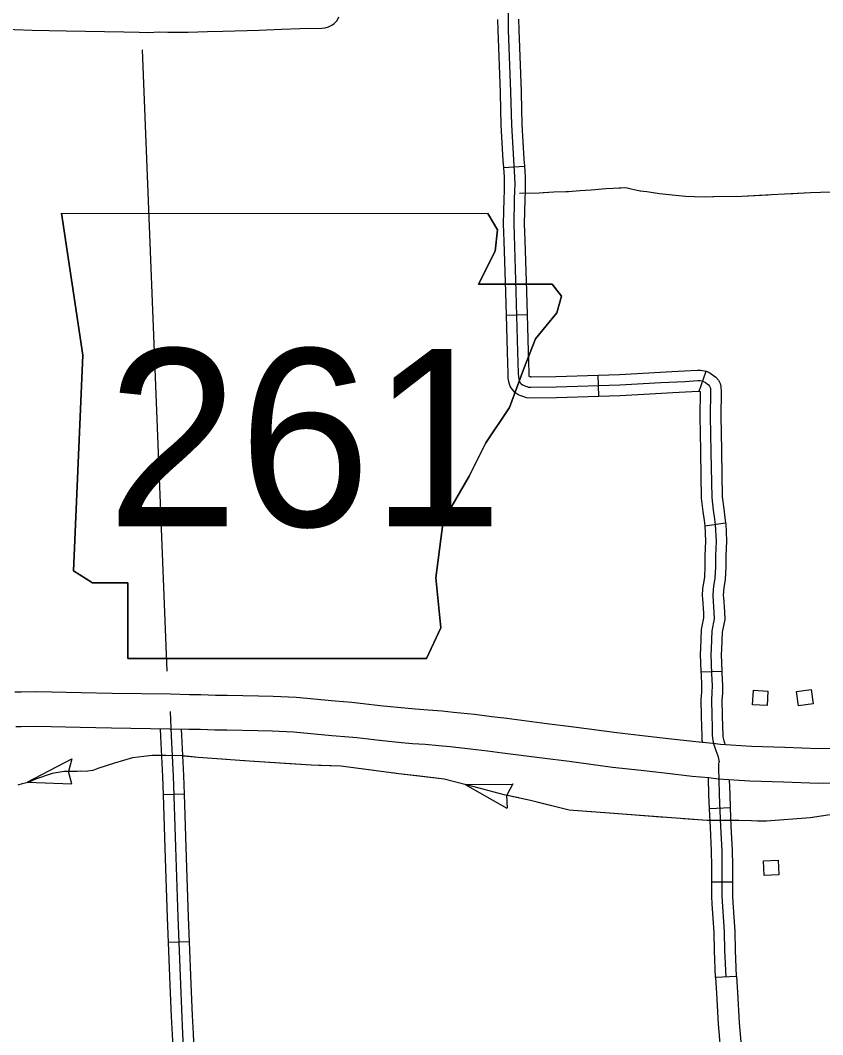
# Model space of a CAD drawing. Extents: x 1084508 to 1142749, y 1057638 to 1093403.
# Drawn here: x 1125753 to 1127551, y 1070353 to 1072627 of the extents above; entities that cross this region are included whole.
import ezdxf

# ---------------------------------------------------------------- set-up
doc = ezdxf.new("R2010")
doc.units = 0
for name, color, linetype in [('Level 10', 7, 'Continuous'), ('Level 21', 7, 'Continuous'), ('Level 32', 7, 'Continuous'), ('Level 4', 7, 'Continuous'), ('Level 43', 7, 'Continuous'), ('Level 45', 7, 'Continuous'), ('Level 46', 7, 'Continuous'), ('Level 56', 7, 'Continuous')]:
    doc.layers.add(name, color=color, linetype=linetype)

msp = doc.modelspace()

# ---------------------------------------------------------------- linework, layer by layer
at = {"layer": 'Level 10'}
for points in [[(1125741.2, 1071122), (1125754.8, 1071122), (1125790.2, 1071122.5), (1125856.3, 1071121.6), (1125889.6, 1071120.7), (1125959.2, 1071119.3), (1126090, 1071117.2)], [(1126090, 1071117.2), (1126132.1, 1071116.1), (1126158.1, 1071115.9), (1126190.7, 1071114.5), (1126216.6, 1071114.5), (1126287.2, 1071113), (1126320.1, 1071112.3), (1126371.1, 1071109.9), (1126458.4, 1071101.9), (1126496.4, 1071098.6), (1126515.1, 1071096.9), (1126566.2, 1071091), (1126615, 1071086.1), (1126638.2, 1071084), (1126667.1, 1071081.9), (1126698.2, 1071079.1), (1126723.8, 1071076.7), (1126771.3, 1071071.7), (1126809.8, 1071066.7), (1126843.6, 1071062.7), (1126932.9, 1071051.2), (1126993.6, 1071043.7), (1127090.1, 1071030.6), (1127153.5, 1071023.6), (1127205.4, 1071017.7), (1127267.1, 1071010.7), (1127304.9, 1071006.9), (1127321.9, 1071004.6)], [(1126088.4, 1071038.7), (1125957.8, 1071040.9), (1125887.7, 1071042.2), (1125854.7, 1071043.1), (1125790.2, 1071044), (1125755.3, 1071043.5), (1125743.3, 1071043.5)], [(1127316.7, 1070926.3), (1127295.9, 1070928.9), (1127258.8, 1070932.6), (1127196.6, 1070939.7), (1127144.8, 1070945.6), (1127080.5, 1070952.7), (1126983.5, 1070965.9), (1126923, 1070973.4), (1126834, 1070984.9), (1126800.2, 1070988.8), (1126762.1, 1070993.7), (1126716.1, 1070998.6), (1126691, 1071000.9), (1126660.7, 1071003.7), (1126631.8, 1071005.8), (1126607.6, 1071008), (1126557.8, 1071013), (1126507, 1071018.8), (1126489.5, 1071020.4), (1126451.5, 1071023.7), (1126365.6, 1071031.6), (1126317.4, 1071033.9), (1126285.6, 1071034.6), (1126215.8, 1071036), (1126189.1, 1071036), (1126156, 1071037.4), (1126130.8, 1071037.6), (1126088.4, 1071038.7)], [(1127321.9, 1071004.6), (1127391.4, 1071000), (1127466.3, 1070997.8), (1127542.9, 1070995), (1127573.3, 1070995.4)], [(1127576.2, 1070917), (1127542, 1070916.5), (1127463.8, 1070919.4), (1127387.7, 1070921.6), (1127316.7, 1070926.3)]]:
    msp.add_lwpolyline(points, dxfattribs=at)
at = {"layer": 'Level 21'}
for p, q in [((1125845.5, 1072194.9), (1125893.3, 1071876.3)), ((1125893.3, 1071876.3), (1125845.5, 1072194.9)), ((1126822.6, 1072157.8), (1126800.6, 1072194.5)), ((1126800.6, 1072194.5), (1126822.6, 1072157.8)), ((1126817.3, 1072110), (1126822.6, 1072157.8)), ((1126822.6, 1072157.8), (1126817.3, 1072110)), ((1126780.1, 1072035.6), (1126817.3, 1072110)), ((1126817.3, 1072110), (1126780.1, 1072035.6)), ((1126944.8, 1072035.6), (1126780.1, 1072035.6)), ((1126780.1, 1072035.6), (1126944.8, 1072035.6)), ((1126966, 1072009.1), (1126944.8, 1072035.6)), ((1126944.8, 1072035.6), (1126966, 1072009.1)), ((1126955.4, 1071971.9), (1126966, 1072009.1)), ((1126966, 1072009.1), (1126955.4, 1071971.9)), ((1126907.6, 1071913.5), (1126955.4, 1071971.9)), ((1126955.4, 1071971.9), (1126907.6, 1071913.5)), ((1126881, 1071844.5), (1126907.6, 1071913.5)), ((1126907.6, 1071913.5), (1126881, 1071844.5)), ((1125893.3, 1071876.3), (1125872.1, 1071393.1)), ((1125872.1, 1071393.1), (1125893.3, 1071876.3)), ((1126849.2, 1071759.5), (1126881, 1071844.5)), ((1126881, 1071844.5), (1126849.2, 1071759.5)), ((1126796.1, 1071679.8), (1126849.2, 1071759.5)), ((1126849.2, 1071759.5), (1126796.1, 1071679.8)), ((1126758.9, 1071605.5), (1126796.1, 1071679.8)), ((1126796.1, 1071679.8), (1126758.9, 1071605.5)), ((1126700.5, 1071504.6), (1126758.9, 1071605.5)), ((1126758.9, 1071605.5), (1126700.5, 1071504.6)), ((1126684.6, 1071377.2), (1126700.5, 1071504.6)), ((1126700.5, 1071504.6), (1126684.6, 1071377.2)), ((1125872.1, 1071393.1), (1125914.6, 1071366.5)), ((1125914.6, 1071366.5), (1125872.1, 1071393.1)), ((1126695.2, 1071265.6), (1126684.6, 1071377.2)), ((1126684.6, 1071377.2), (1126695.2, 1071265.6)), ((1125914.6, 1071366.5), (1125994.2, 1071366.5)), ((1125994.2, 1071366.5), (1125914.6, 1071366.5)), ((1125994.2, 1071366.5), (1125994.2, 1071196.6)), ((1125994.2, 1071196.6), (1125994.2, 1071366.5)), ((1126663.3, 1071196.6), (1126695.2, 1071265.6)), ((1126695.2, 1071265.6), (1126663.3, 1071196.6)), ((1125994.2, 1071196.6), (1126663.3, 1071196.6)), ((1126663.3, 1071196.6), (1125994.2, 1071196.6))]:
    msp.add_line(p, q, dxfattribs=at)
msp.add_lwpolyline([(1125845.5, 1072194.9), (1126800.6, 1072194.5)], dxfattribs=at)
msp.add_lwpolyline([(1125845.5, 1072194.9), (1126800.6, 1072194.5)], dxfattribs=at)
at = {"layer": 'Level 32'}
for p, q in [((1127344.8, 1070862), (1127297.8, 1070860.1)), ((1127349.9, 1070695.6), (1127302.8, 1070695.3))]:
    msp.add_line(p, q, dxfattribs=at)
for points in [[(1127326.3, 1070695.5), (1127326.1, 1070731.7), (1127325.7, 1070766.7), (1127323, 1070819.1), (1127320, 1070891.9), (1127319.1, 1070926.2), (1127318.2, 1070948.7), (1127318.5, 1070953.6), (1127318.8, 1070959.2), (1127319.3, 1070965.4)], [(1127297.8, 1070860.1), (1127296.5, 1070891.1), (1127295.5, 1070929)], [(1127344.8, 1070862), (1127343.6, 1070892.7), (1127342.7, 1070924.6)], [(1127302.8, 1070695.3), (1127302.6, 1070731.5), (1127302.1, 1070765.9), (1127299.5, 1070818.1), (1127297.8, 1070860.1)], [(1127349.9, 1070695.6), (1127349.7, 1070732), (1127349.2, 1070767.4), (1127346.5, 1070820.2), (1127344.8, 1070862)]]:
    msp.add_lwpolyline(points, dxfattribs=at)
at = {"layer": 'Level 4'}
msp.add_lwpolyline([(1126026.5, 1072561.2), (1126081.8, 1071168.1)], dxfattribs=at)
at = {"layer": 'Level 43'}
for p, q in [((1125768.2, 1070919.7), (1125868.4, 1070971.5)), ((1125868.4, 1070971.5), (1125861.2, 1070943.7)), ((1125868.9, 1070915.7), (1125861.2, 1070943.3)), ((1125768.2, 1070919.7), (1125868.9, 1070915.7)), ((1126856.9, 1070915.8), (1126843.5, 1070890.4)), ((1126749.8, 1070914), (1126857.6, 1070915.3)), ((1126749.8, 1070914), (1126843.8, 1070861.2)), ((1126844.6, 1070861.4), (1126843.5, 1070890.1))]:
    msp.add_line(p, q, dxfattribs=at)
for points in [[(1126871.9, 1072239.5), (1126915.8, 1072240.7), (1126948.8, 1072242.7), (1126982, 1072243.5), (1127007.1, 1072245.7), (1127032.1, 1072247.4), (1127065.6, 1072250.2), (1127081.5, 1072251.2), (1127095.1, 1072251.7), (1127108.3, 1072252.2), (1127113.2, 1072251.7), (1127122.4, 1072249.7), (1127142.5, 1072245.2), (1127157.1, 1072243.2), (1127185.9, 1072239), (1127221.4, 1072235), (1127243.5, 1072233), (1127264.3, 1072232), (1127287.9, 1072231.8), (1127307.5, 1072232), (1127370.2, 1072233.3), (1127436.5, 1072236.8), (1127524, 1072241.2), (1127591.2, 1072243.5)], [(1126884.2, 1072239.8), (1126915.8, 1072240.7), (1126934, 1072241.8)], [(1126975.4, 1072243.3), (1126982, 1072243.5), (1127007.1, 1072245.7), (1127032.1, 1072247.4), (1127065.6, 1072250.2), (1127081.5, 1072251.2), (1127095.1, 1072251.7), (1127099.3, 1072251.8)], [(1127140.1, 1072245.7), (1127142.5, 1072245.2), (1127157.1, 1072243.2), (1127185.9, 1072239), (1127221.4, 1072235), (1127243.5, 1072233), (1127263.6, 1072232.1)], [(1127305, 1072232), (1127307.5, 1072232), (1127370.2, 1072233.3), (1127429.2, 1072236.4)], [(1127470.6, 1072238.5), (1127524, 1072241.2), (1127591.2, 1072243.5), (1127594.8, 1072243.7)], [(1127587.5, 1070849.5), (1127523.1, 1070839.6), (1127425.2, 1070832.1), (1127358.3, 1070833.4), (1127292.6, 1070833.4), (1126983.1, 1070856.7), (1126896.7, 1070878.3), (1126837.8, 1070891.5), (1126781.4, 1070905.9), (1126703.4, 1070926.3), (1126601.4, 1070938.4), (1126471.7, 1070955.2), (1126405.7, 1070957.6), (1126265.8, 1070966.4), (1126152.1, 1070974.8), (1126118.3, 1070978.3), (1126079.2, 1070979.7), (1126048.5, 1070979.7), (1126030.3, 1070976.9), (1126004.5, 1070974.1), (1125964, 1070962.2), (1125927.2, 1070950.3), (1125915.4, 1070945.9), (1125904.2, 1070944.3), (1125880.3, 1070943.7), (1125851.3, 1070943.4), (1125824.8, 1070939.3), (1125787, 1070926.2), (1125770.5, 1070918.5), (1125757.4, 1070915.5), (1125747.8, 1070913)], [(1126049.7, 1070979.7), (1126048.5, 1070979.7), (1126030.3, 1070976.9), (1126004.5, 1070974.1), (1125964, 1070962.2), (1125929.3, 1070951)], [(1126215.1, 1070970.1), (1126152.1, 1070974.8), (1126119.1, 1070978.2)], [(1126380.4, 1070959.2), (1126265.8, 1070966.4), (1126256.4, 1070967.1)], [(1125888.9, 1070943.9), (1125880.3, 1070943.7), (1125851.3, 1070943.4), (1125824.8, 1070939.3), (1125787, 1070926.2), (1125770.5, 1070918.5), (1125768.9, 1070918.1)], [(1126545.5, 1070945.6), (1126471.7, 1070955.2), (1126421.8, 1070957)], [(1126648.3, 1070932.8), (1126601.4, 1070938.4), (1126586.6, 1070940.3)], [(1126709.8, 1070924.7), (1126703.4, 1070926.3), (1126648.3, 1070932.8)], [(1126870.5, 1070884.2), (1126837.8, 1070891.5), (1126781.4, 1070905.9), (1126749.9, 1070914.2)], [(1127032.8, 1070852.9), (1126983.1, 1070856.7), (1126910.8, 1070874.8)], [(1127198, 1070840.5), (1127074.1, 1070849.8)], [(1127293.2, 1070833.4), (1127292.6, 1070833.4), (1127239.4, 1070837.4)], [(1127363.5, 1070833.3), (1127358.3, 1070833.4), (1127353.8, 1070833.4)], [(1127528.9, 1070840.5), (1127523.1, 1070839.6), (1127425.2, 1070832.1), (1127404.9, 1070832.5)]]:
    msp.add_lwpolyline(points, dxfattribs=at)
at = {"layer": 'Level 45'}
for p, q in [((1126835.9, 1072297), (1126882.8, 1072300.1)), ((1126841.7, 1071966.6), (1126888.7, 1071967.9)), ((1127049.7, 1071784.9), (1127048.2, 1071832)), ((1127274.7, 1071796.1), (1127289.8, 1071840.8)), ((1127287.2, 1071494.3), (1127333.8, 1071501.2)), ((1127278.4, 1071166.6), (1127325.4, 1071168.2)), ((1126121.1, 1070892.9), (1126074.1, 1070891.4)), ((1126132.4, 1070561.9), (1126085.3, 1070560)), ((1127358.4, 1070484.1), (1127311.4, 1070482))]:
    msp.add_line(p, q, dxfattribs=at)
for points in [[(1126846.1, 1072649.5), (1126846.6, 1072605.4), (1126852, 1072467.2), (1126853.7, 1072393), (1126858.3, 1072314.8), (1126860.8, 1072276.3), (1126861.1, 1072259.1), (1126860.8, 1072245.4), (1126860.1, 1072225.9), (1126859, 1072171), (1126863.8, 1072018.6), (1126867.4, 1071883.9), (1126869.2, 1071836.6), (1126869.4, 1071827.5), (1126870.2, 1071822.7), (1126870.9, 1071820.1), (1126872.2, 1071817.1), (1126873.7, 1071814.8), (1126875.7, 1071812.5), (1126878.3, 1071810.5), (1126880.8, 1071809.2), (1126884.1, 1071807.7), (1126888.1, 1071806.2), (1126891.4, 1071805.2), (1126897.2, 1071804.7), (1126953.9, 1071805.4), (1127096.6, 1071810), (1127188.8, 1071815.1), (1127242.6, 1071817.8), (1127271.4, 1071819.6), (1127276.7, 1071819.6), (1127280.8, 1071819)], [(1126822.8, 1072629.4), (1126823.1, 1072604.8), (1126828.4, 1072466.5), (1126828.5, 1072463.5)], [(1126869.9, 1072630), (1126870.2, 1072606), (1126875.5, 1072467.9), (1126875.6, 1072464.7)], [(1126828.5, 1072463.5), (1126830.2, 1072392.1), (1126834.8, 1072313.3), (1126835.9, 1072297)], [(1126875.6, 1072464.7), (1126877.3, 1072394), (1126881.8, 1072316.3), (1126882.8, 1072300.1)], [(1126835.9, 1072297), (1126837.3, 1072275.4), (1126837.5, 1072259.1), (1126837.3, 1072246.1), (1126836.5, 1072226.6), (1126835.5, 1072170.8), (1126836.7, 1072132.2)], [(1126882.8, 1072300.1), (1126884.3, 1072277.3), (1126884.6, 1072259.1), (1126884.3, 1072244.8), (1126883.6, 1072225.3), (1126882.6, 1072171.2), (1126883.8, 1072133.7)], [(1126836.7, 1072132.2), (1126840.3, 1072017.9), (1126841.7, 1071966.6)], [(1126883.8, 1072133.7), (1126887.4, 1072019.3), (1126888.7, 1071967.9)], [(1126841.7, 1071966.6), (1126843.9, 1071883.2), (1126845.6, 1071835.8), (1126845.9, 1071825.3), (1126847.2, 1071817.4), (1126848.7, 1071812.2), (1126851.3, 1071805.9), (1126855, 1071800.4), (1126859.5, 1071795.4), (1126865.5, 1071790.6), (1126870.6, 1071788), (1126873.8, 1071786.5)], [(1126888.7, 1071967.9), (1126890.9, 1071884.7), (1126892.7, 1071837.3), (1126892.9, 1071829.6), (1126892.9, 1071829.6), (1126893.6, 1071829.3)], [(1126893.2, 1071829.5), (1126895.7, 1071828.5), (1126896, 1071828.4), (1126898.1, 1071828.2), (1126953.4, 1071829), (1127048.2, 1071832)], [(1127048.2, 1071832), (1127095.6, 1071833.5), (1127187.5, 1071838.6), (1127213.2, 1071839.9)], [(1127213.2, 1071839.9), (1127241.3, 1071841.3), (1127270.6, 1071843.2), (1127278.4, 1071843.2), (1127289.8, 1071840.8)], [(1127289.8, 1071840.8), (1127295.9, 1071838.3), (1127301.3, 1071835.2), (1127306.7, 1071831.3), (1127311.8, 1071827.2), (1127317.9, 1071820.3), (1127321.2, 1071812.8), (1127323.2, 1071806.1), (1127323.8, 1071794.4), (1127322.7, 1071739.7), (1127324.3, 1071663.4)], [(1127280.8, 1071819), (1127285.6, 1071817), (1127288.6, 1071815.4), (1127292.4, 1071812.6), (1127295.5, 1071810.1), (1127297.8, 1071807.5), (1127299.1, 1071804.5), (1127299.9, 1071802.1), (1127300.2, 1071794.1), (1127299.2, 1071739.6), (1127300.9, 1071658.9), (1127302.6, 1071557.8), (1127306.1, 1071529.5), (1127308.8, 1071509.1), (1127310.5, 1071497.4), (1127312.3, 1071460.1), (1127310.9, 1071427), (1127310.9, 1071402.5), (1127309.5, 1071376.6), (1127306.8, 1071358.3), (1127305.7, 1071351.1), (1127305, 1071337.3), (1127307.4, 1071300), (1127308.1, 1071285.9), (1127302.6, 1071258.6), (1127301.1, 1071218.4), (1127300.5, 1071206), (1127302.1, 1071162.3), (1127303.3, 1071136.3), (1127303.1, 1071120.1), (1127301.8, 1071104), (1127302.8, 1071069), (1127303.5, 1071043.5), (1127303.7, 1071025.9), (1127304.2, 1071017.2), (1127306.9, 1071005.9), (1127312.1, 1070990.3), (1127316.2, 1070978.9), (1127319.3, 1070965.4)], [(1126873.9, 1071786.5), (1126875, 1071786), (1126880.5, 1071783.9), (1126886.9, 1071782), (1126896.4, 1071781.1), (1126954.5, 1071781.9), (1127049.7, 1071784.9)], [(1127049.7, 1071784.9), (1127097.7, 1071786.5), (1127190, 1071791.6), (1127215.7, 1071792.9)], [(1127215.7, 1071792.9), (1127244, 1071794.3), (1127272.1, 1071796.1), (1127274.7, 1071796.1)], [(1127274.7, 1071796.1), (1127275.4, 1071795.8), (1127275.8, 1071795.6), (1127276.6, 1071795), (1127276.7, 1071793.9), (1127275.6, 1071739.6), (1127277.3, 1071662.4)], [(1127277.3, 1071662.4), (1127277.4, 1071658.4), (1127279.1, 1071556.1), (1127282.7, 1071526.5), (1127285.5, 1071505.8), (1127287.2, 1071494.3)], [(1127324.3, 1071663.4), (1127324.4, 1071659.3), (1127326.1, 1071559.4), (1127329.4, 1071532.5), (1127332.1, 1071512.4), (1127333.8, 1071501.2)], [(1127287.1, 1071495.1), (1127288.7, 1071460.1), (1127287.4, 1071427.5), (1127287.4, 1071403.1), (1127286.1, 1071379), (1127283.5, 1071361.8), (1127282.3, 1071353.3), (1127281.5, 1071337.1), (1127281.9, 1071330.9)], [(1127333.8, 1071501.1), (1127334, 1071499.6), (1127335.8, 1071460.2), (1127334.4, 1071426.5), (1127334.4, 1071401.9), (1127333, 1071374.2), (1127330, 1071354.9), (1127329.2, 1071348.8), (1127328.6, 1071337.5), (1127328.8, 1071333.9)], [(1127281.9, 1071330.9), (1127283.9, 1071298.7), (1127284.5, 1071287.7), (1127279.2, 1071261.4), (1127277.5, 1071219.4), (1127277, 1071206.1), (1127278.4, 1071166.6)], [(1127328.8, 1071333.9), (1127331, 1071301.4), (1127331.8, 1071284.1), (1127326.1, 1071255.8), (1127324.6, 1071217.5), (1127324.1, 1071205.9), (1127325.4, 1071168.2)], [(1127278.4, 1071166.6), (1127278.6, 1071161.4), (1127279.8, 1071135.9), (1127279.6, 1071121.2), (1127278.2, 1071104.7), (1127279.3, 1071068.3), (1127279.9, 1071043), (1127280.1, 1071025.1), (1127280.8, 1071013.7), (1127281.9, 1071009.2)], [(1127325.4, 1071168.2), (1127325.6, 1071163.3), (1127326.9, 1071136.7), (1127326.7, 1071118.9), (1127325.3, 1071103.4), (1127326.3, 1071069.7), (1127327, 1071043.9), (1127327.2, 1071026.7), (1127327.5, 1071020.8), (1127329.6, 1071012.4), (1127330.4, 1071009.8)], [(1126120.4, 1070298.2), (1126117.5, 1070355.4), (1126112.7, 1070466.4), (1126106.6, 1070616.8), (1126101.4, 1070773.5), (1126096.3, 1070933.6), (1126091.7, 1071022.7), (1126089.4, 1071077.9)], [(1126074.1, 1070891.4), (1126072.8, 1070932.6), (1126068.2, 1071021.6), (1126067.4, 1071039)], [(1126121.1, 1070892.9), (1126119.8, 1070934.6), (1126115.2, 1071023.8), (1126114.6, 1071038)], [(1127330.4, 1071009.8), (1127332.4, 1071003.9)], [(1126079.5, 1070725.8), (1126077.9, 1070772.7), (1126074.1, 1070891.4)], [(1126126.5, 1070727.3), (1126125, 1070774.2), (1126121.1, 1070892.9)], [(1126085.3, 1070560), (1126083.1, 1070615.9), (1126079.5, 1070725.8)], [(1126132.4, 1070561.9), (1126130.1, 1070617.6), (1126126.5, 1070727.3)], [(1127303.8, 1070647.1), (1127302.8, 1070663), (1127302.8, 1070695.5)], [(1127334.9, 1070483), (1127332.2, 1070542.5), (1127331.3, 1070583.5), (1127326.3, 1070663.7), (1127326.3, 1070695.5)], [(1127350.8, 1070650), (1127349.9, 1070664.4), (1127349.9, 1070695.5)], [(1127311.4, 1070482), (1127308.7, 1070541.7), (1127307.8, 1070582.5), (1127303.8, 1070647.1)], [(1127358.4, 1070484.1), (1127355.7, 1070543.3), (1127354.8, 1070584.5), (1127350.8, 1070650)], [(1126092.3, 1070394.3), (1126089.1, 1070465.4), (1126085.3, 1070560)], [(1126139.3, 1070396.4), (1126136.2, 1070467.4), (1126132.4, 1070561.9)], [(1126098.7, 1070229.1), (1126096.9, 1070297.3), (1126094, 1070354.3), (1126092.3, 1070394.3)], [(1126145.8, 1070230.4), (1126143.9, 1070299.1), (1126141.1, 1070356.5), (1126139.3, 1070396.4)]]:
    msp.add_lwpolyline(points, dxfattribs=at)
at = {"layer": 'Level 46'}
for points in [[(1125660.2, 1072609.3), (1125779.9, 1072604.8), (1125856.1, 1072604), (1125984.9, 1072601.6), (1126019.7, 1072600.5), (1126039.6, 1072600.2), (1126065.9, 1072601.2), (1126083.8, 1072600.8), (1126129, 1072601), (1126172.7, 1072602), (1126207.2, 1072602.6), (1126288.7, 1072605), (1126338.2, 1072607.1), (1126379.8, 1072608.7), (1126428.6, 1072609.9), (1126436, 1072610.5), (1126444.1, 1072612.6), (1126451.1, 1072616.1), (1126456.6, 1072620.4), (1126463.1, 1072626.9), (1126467.1, 1072634.8)], [(1127358.4, 1070484.1), (1127360.2, 1070449.2), (1127364.2, 1070380.1), (1127370.5, 1070302.8), (1127374.2, 1070252.5), (1127375.1, 1070201.9), (1127376.9, 1070132.3), (1127378.3, 1070114.5), (1127378.3, 1070096.5), (1127376.5, 1070071.7), (1127376.5, 1070033.4), (1127376.9, 1069964), (1127379.2, 1069904.7), (1127381.4, 1069803.1), (1127384.5, 1069770.5), (1127386.8, 1069742.4), (1127386.8, 1069729.6), (1127389, 1069697), (1127393, 1069660.1)], [(1127311.4, 1070482), (1127313.2, 1070446.6), (1127317.3, 1070376.9), (1127323.6, 1070299.2), (1127327.1, 1070250.4), (1127328, 1070200.9), (1127329.9, 1070129.9), (1127331.2, 1070112.7), (1127331.2, 1070098.2), (1127329.4, 1070073.4), (1127329.4, 1070033.3), (1127329.8, 1069963), (1127332.1, 1069903.3), (1127334.4, 1069800.4), (1127337.6, 1069766.3), (1127339.7, 1069740.4), (1127339.7, 1069728), (1127342.1, 1069692.9), (1127346.2, 1069655), (1127369.6, 1069657.6), (1127393, 1069660.1)]]:
    msp.add_lwpolyline(points, dxfattribs=at)
at = {"layer": 'Level 56'}
for points in [[(1127394.1, 1071093.1), (1127396, 1071125.7), (1127428.7, 1071123.8), (1127426.8, 1071091.2)], [(1127497.1, 1071090.7), (1127492.8, 1071123.1), (1127525.3, 1071127.4), (1127529.6, 1071095)], [(1127420.1, 1070710.6), (1127418.6, 1070743.2), (1127451.4, 1070744.7), (1127452.8, 1070712.1)]]:
    msp.add_lwpolyline(points, close=True, dxfattribs=at)

# ---------------------------------------------------------------- texts
at = {"layer": 'Level 21'}
msp.add_text('261', height=397.75, dxfattribs=at).set_placement((1125946.9, 1071493))

doc.saveas('drawing.dxf')
